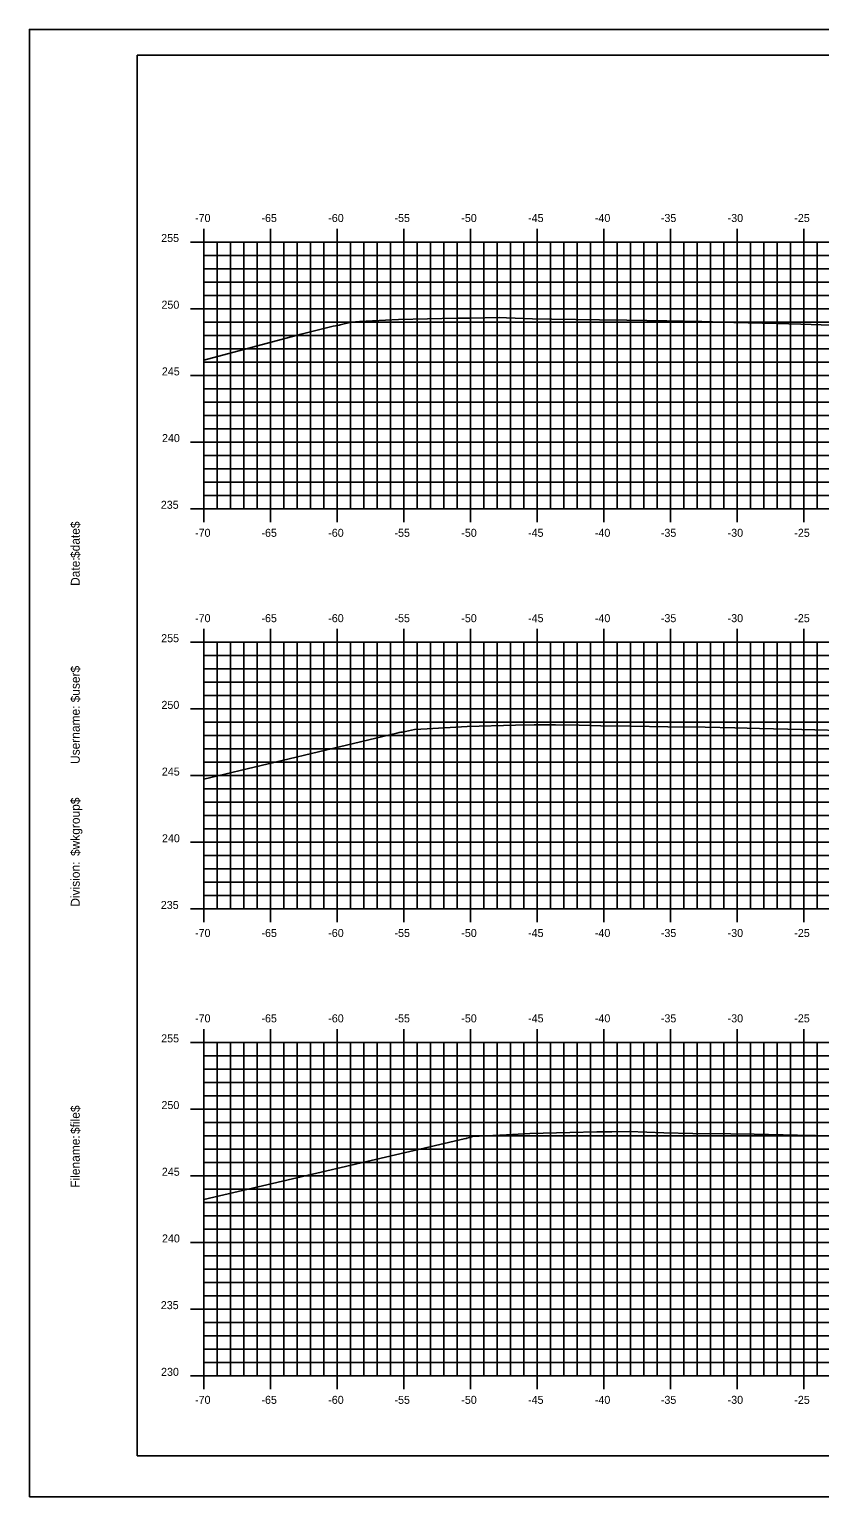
# Model space of a CAD drawing. Extents: x 1170543 to 1177585, y 609599 to 610623.
# Drawn here: x 1171947.6 to 1172006.9, y 609598.8 to 609708.8 of the extents above; entities that cross this region are included whole.
import ezdxf

# ---------------------------------------------------------------- set-up
doc = ezdxf.new("R2010")
doc.units = 0
for name, color, linetype in [('BORDER', 7, 'Continuous'), ('H_V ANNOTATION', 7, 'Continuous'), ('MAJOR', 7, 'Continuous'), ('MINOR', 7, 'Continuous'), ('PLOT BOUNDARY', 7, 'Continuous'), ('S_Roadway_Centerline', 7, 'Continuous')]:
    doc.layers.add(name, color=color, linetype=linetype)

msp = doc.modelspace()

# ---------------------------------------------------------------- linework, layer by layer
at = {"layer": 'BORDER'}
for p, q in [((1172115.72, 609706.87), (1171955.72, 609706.87)), ((1171955.72, 609706.87), (1171955.72, 609601.87)), ((1171955.72, 609601.87), (1172115.72, 609601.87))]:
    msp.add_line(p, q, dxfattribs=at)
at = {"layer": 'MAJOR'}
for p, q in [((1171960.72, 609693.87), (1171960.72, 609692.87)), ((1171965.72, 609693.87), (1171965.72, 609692.87)), ((1171970.72, 609693.87), (1171970.72, 609692.87)), ((1171975.72, 609693.87), (1171975.72, 609692.87)), ((1171980.72, 609693.87), (1171980.72, 609692.87)), ((1171985.72, 609693.87), (1171985.72, 609692.87)), ((1171990.72, 609693.87), (1171990.72, 609692.87)), ((1171995.72, 609693.87), (1171995.72, 609692.87)), ((1172000.72, 609693.87), (1172000.72, 609692.87)), ((1172005.72, 609693.87), (1172005.72, 609692.87)), ((1171959.72, 609692.87), (1171960.72, 609692.87)), ((1171960.72, 609692.87), (1172100.72, 609692.87)), ((1171960.72, 609672.87), (1171960.72, 609692.87)), ((1171960.72, 609672.87), (1171960.72, 609692.87)), ((1171960.72, 609692.87), (1172100.72, 609692.87)), ((1171965.72, 609672.87), (1171965.72, 609692.87)), ((1171970.72, 609672.87), (1171970.72, 609692.87)), ((1171975.72, 609672.87), (1171975.72, 609692.87)), ((1171980.72, 609672.87), (1171980.72, 609692.87)), ((1171985.72, 609672.87), (1171985.72, 609692.87)), ((1171990.72, 609672.87), (1171990.72, 609692.87)), ((1171995.72, 609672.87), (1171995.72, 609692.87)), ((1172000.72, 609672.87), (1172000.72, 609692.87)), ((1172005.72, 609672.87), (1172005.72, 609692.87)), ((1171959.72, 609687.87), (1171960.72, 609687.87)), ((1171960.72, 609687.87), (1172100.72, 609687.87)), ((1171959.72, 609682.87), (1171960.72, 609682.87)), ((1171960.72, 609682.87), (1172100.72, 609682.87)), ((1171959.72, 609677.87), (1171960.72, 609677.87)), ((1171960.72, 609677.87), (1172100.72, 609677.87)), ((1171959.72, 609672.87), (1171960.72, 609672.87)), ((1171960.72, 609672.87), (1172100.72, 609672.87)), ((1171960.72, 609672.87), (1172100.72, 609672.87)), ((1171960.72, 609671.87), (1171960.72, 609672.87)), ((1171965.72, 609671.87), (1171965.72, 609672.87)), ((1171970.72, 609671.87), (1171970.72, 609672.87)), ((1171975.72, 609671.87), (1171975.72, 609672.87)), ((1171980.72, 609671.87), (1171980.72, 609672.87)), ((1171985.72, 609671.87), (1171985.72, 609672.87)), ((1171990.72, 609671.87), (1171990.72, 609672.87)), ((1171995.72, 609671.87), (1171995.72, 609672.87)), ((1172000.72, 609671.87), (1172000.72, 609672.87)), ((1172005.72, 609671.87), (1172005.72, 609672.87)), ((1171960.72, 609663.87), (1171960.72, 609662.87)), ((1171965.72, 609663.87), (1171965.72, 609662.87)), ((1171970.72, 609663.87), (1171970.72, 609662.87)), ((1171975.72, 609663.87), (1171975.72, 609662.87)), ((1171980.72, 609663.87), (1171980.72, 609662.87)), ((1171985.72, 609663.87), (1171985.72, 609662.87)), ((1171990.72, 609663.87), (1171990.72, 609662.87)), ((1171995.72, 609663.87), (1171995.72, 609662.87)), ((1172000.72, 609663.87), (1172000.72, 609662.87)), ((1172005.72, 609663.87), (1172005.72, 609662.87)), ((1171959.72, 609662.87), (1171960.72, 609662.87)), ((1171960.72, 609662.87), (1172100.72, 609662.87)), ((1171960.72, 609642.87), (1171960.72, 609662.87)), ((1171960.72, 609642.87), (1171960.72, 609662.87)), ((1171960.72, 609662.87), (1172100.72, 609662.87)), ((1171965.72, 609642.87), (1171965.72, 609662.87)), ((1171970.72, 609642.87), (1171970.72, 609662.87)), ((1171975.72, 609642.87), (1171975.72, 609662.87)), ((1171980.72, 609642.87), (1171980.72, 609662.87)), ((1171985.72, 609642.87), (1171985.72, 609662.87)), ((1171990.72, 609642.87), (1171990.72, 609662.87)), ((1171995.72, 609642.87), (1171995.72, 609662.87)), ((1172000.72, 609642.87), (1172000.72, 609662.87)), ((1172005.72, 609642.87), (1172005.72, 609662.87)), ((1171959.72, 609657.87), (1171960.72, 609657.87)), ((1171960.72, 609657.87), (1172100.72, 609657.87)), ((1171959.72, 609652.87), (1171960.72, 609652.87)), ((1171960.72, 609652.87), (1172100.72, 609652.87)), ((1171959.72, 609647.87), (1171960.72, 609647.87)), ((1171960.72, 609647.87), (1172100.72, 609647.87)), ((1171959.72, 609642.87), (1171960.72, 609642.87)), ((1171960.72, 609642.87), (1172100.72, 609642.87)), ((1171960.72, 609642.87), (1172100.72, 609642.87)), ((1171960.72, 609641.87), (1171960.72, 609642.87)), ((1171965.72, 609641.87), (1171965.72, 609642.87)), ((1171970.72, 609641.87), (1171970.72, 609642.87)), ((1171975.72, 609641.87), (1171975.72, 609642.87)), ((1171980.72, 609641.87), (1171980.72, 609642.87)), ((1171985.72, 609641.87), (1171985.72, 609642.87)), ((1171990.72, 609641.87), (1171990.72, 609642.87)), ((1171995.72, 609641.87), (1171995.72, 609642.87)), ((1172000.72, 609641.87), (1172000.72, 609642.87)), ((1172005.72, 609641.87), (1172005.72, 609642.87)), ((1171960.72, 609633.87), (1171960.72, 609632.87)), ((1171965.72, 609633.87), (1171965.72, 609632.87)), ((1171970.72, 609633.87), (1171970.72, 609632.87)), ((1171975.72, 609633.87), (1171975.72, 609632.87)), ((1171980.72, 609633.87), (1171980.72, 609632.87)), ((1171985.72, 609633.87), (1171985.72, 609632.87)), ((1171990.72, 609633.87), (1171990.72, 609632.87)), ((1171995.72, 609633.87), (1171995.72, 609632.87)), ((1172000.72, 609633.87), (1172000.72, 609632.87)), ((1172005.72, 609633.87), (1172005.72, 609632.87)), ((1171959.72, 609632.87), (1171960.72, 609632.87)), ((1171960.72, 609632.87), (1172100.72, 609632.87)), ((1171960.72, 609607.87), (1171960.72, 609632.87)), ((1171960.72, 609607.87), (1171960.72, 609632.87)), ((1171960.72, 609632.87), (1172100.72, 609632.87)), ((1171965.72, 609607.87), (1171965.72, 609632.87)), ((1171970.72, 609607.87), (1171970.72, 609632.87)), ((1171975.72, 609607.87), (1171975.72, 609632.87)), ((1171980.72, 609607.87), (1171980.72, 609632.87)), ((1171985.72, 609607.87), (1171985.72, 609632.87)), ((1171990.72, 609607.87), (1171990.72, 609632.87)), ((1171995.72, 609607.87), (1171995.72, 609632.87)), ((1172000.72, 609607.87), (1172000.72, 609632.87)), ((1172005.72, 609607.87), (1172005.72, 609632.87)), ((1171959.72, 609627.87), (1171960.72, 609627.87)), ((1171960.72, 609627.87), (1172100.72, 609627.87)), ((1171959.72, 609622.87), (1171960.72, 609622.87)), ((1171960.72, 609622.87), (1172100.72, 609622.87)), ((1171959.72, 609617.87), (1171960.72, 609617.87)), ((1171960.72, 609617.87), (1172100.72, 609617.87)), ((1171959.72, 609612.87), (1171960.72, 609612.87)), ((1171960.72, 609612.87), (1172100.72, 609612.87)), ((1171959.72, 609607.87), (1171960.72, 609607.87)), ((1171960.72, 609607.87), (1172100.72, 609607.87)), ((1171960.72, 609607.87), (1172100.72, 609607.87)), ((1171960.72, 609606.87), (1171960.72, 609607.87)), ((1171965.72, 609606.87), (1171965.72, 609607.87)), ((1171970.72, 609606.87), (1171970.72, 609607.87)), ((1171975.72, 609606.87), (1171975.72, 609607.87)), ((1171980.72, 609606.87), (1171980.72, 609607.87)), ((1171985.72, 609606.87), (1171985.72, 609607.87)), ((1171990.72, 609606.87), (1171990.72, 609607.87)), ((1171995.72, 609606.87), (1171995.72, 609607.87)), ((1172000.72, 609606.87), (1172000.72, 609607.87)), ((1172005.72, 609606.87), (1172005.72, 609607.87))]:
    msp.add_line(p, q, dxfattribs=at)
at = {"layer": 'MINOR'}
for p, q in [((1171961.72, 609672.87), (1171961.72, 609692.87)), ((1171962.72, 609672.87), (1171962.72, 609692.87)), ((1171963.72, 609672.87), (1171963.72, 609692.87)), ((1171964.72, 609672.87), (1171964.72, 609692.87)), ((1171966.72, 609672.87), (1171966.72, 609692.87)), ((1171967.72, 609672.87), (1171967.72, 609692.87)), ((1171968.72, 609672.87), (1171968.72, 609692.87)), ((1171969.72, 609672.87), (1171969.72, 609692.87)), ((1171971.72, 609672.87), (1171971.72, 609692.87)), ((1171972.72, 609672.87), (1171972.72, 609692.87)), ((1171973.72, 609672.87), (1171973.72, 609692.87)), ((1171974.72, 609672.87), (1171974.72, 609692.87)), ((1171976.72, 609672.87), (1171976.72, 609692.87)), ((1171977.72, 609672.87), (1171977.72, 609692.87)), ((1171978.72, 609672.87), (1171978.72, 609692.87)), ((1171979.72, 609672.87), (1171979.72, 609692.87)), ((1171981.72, 609672.87), (1171981.72, 609692.87)), ((1171982.72, 609672.87), (1171982.72, 609692.87)), ((1171983.72, 609672.87), (1171983.72, 609692.87)), ((1171984.72, 609672.87), (1171984.72, 609692.87)), ((1171986.72, 609672.87), (1171986.72, 609692.87)), ((1171987.72, 609672.87), (1171987.72, 609692.87)), ((1171988.72, 609672.87), (1171988.72, 609692.87)), ((1171989.72, 609672.87), (1171989.72, 609692.87)), ((1171991.72, 609672.87), (1171991.72, 609692.87)), ((1171992.72, 609672.87), (1171992.72, 609692.87)), ((1171993.72, 609672.87), (1171993.72, 609692.87)), ((1171994.72, 609672.87), (1171994.72, 609692.87)), ((1171996.72, 609672.87), (1171996.72, 609692.87)), ((1171997.72, 609672.87), (1171997.72, 609692.87)), ((1171998.72, 609672.87), (1171998.72, 609692.87)), ((1171999.72, 609672.87), (1171999.72, 609692.87)), ((1172001.72, 609672.87), (1172001.72, 609692.87)), ((1172002.72, 609672.87), (1172002.72, 609692.87)), ((1172003.72, 609672.87), (1172003.72, 609692.87)), ((1172004.72, 609672.87), (1172004.72, 609692.87)), ((1172006.72, 609672.87), (1172006.72, 609692.87)), ((1171960.72, 609691.87), (1172100.72, 609691.87)), ((1171960.72, 609691.87), (1171961.72, 609691.87)), ((1171960.72, 609690.87), (1172100.72, 609690.87)), ((1171960.72, 609690.87), (1171961.72, 609690.87)), ((1171960.72, 609689.87), (1172100.72, 609689.87)), ((1171960.72, 609689.87), (1171961.72, 609689.87)), ((1171960.72, 609688.87), (1172100.72, 609688.87)), ((1171960.72, 609688.87), (1171961.72, 609688.87)), ((1171960.72, 609686.87), (1172100.72, 609686.87)), ((1171960.72, 609686.87), (1171961.72, 609686.87)), ((1171960.72, 609685.87), (1172100.72, 609685.87)), ((1171960.72, 609685.87), (1171961.72, 609685.87)), ((1171960.72, 609684.87), (1172100.72, 609684.87)), ((1171960.72, 609684.87), (1171961.72, 609684.87)), ((1171960.72, 609683.87), (1172100.72, 609683.87)), ((1171960.72, 609683.87), (1171961.72, 609683.87)), ((1171960.72, 609681.87), (1172100.72, 609681.87)), ((1171960.72, 609681.87), (1171961.72, 609681.87)), ((1171960.72, 609680.87), (1172100.72, 609680.87)), ((1171960.72, 609680.87), (1171961.72, 609680.87)), ((1171960.72, 609679.87), (1172100.72, 609679.87)), ((1171960.72, 609679.87), (1171961.72, 609679.87)), ((1171960.72, 609678.87), (1172100.72, 609678.87)), ((1171960.72, 609678.87), (1171961.72, 609678.87)), ((1171960.72, 609676.87), (1172100.72, 609676.87)), ((1171960.72, 609676.87), (1171961.72, 609676.87)), ((1171960.72, 609675.87), (1172100.72, 609675.87)), ((1171960.72, 609675.87), (1171961.72, 609675.87)), ((1171960.72, 609674.87), (1172100.72, 609674.87)), ((1171960.72, 609674.87), (1171961.72, 609674.87)), ((1171960.72, 609673.87), (1172100.72, 609673.87)), ((1171960.72, 609673.87), (1171961.72, 609673.87)), ((1171960.72, 609661.87), (1172100.72, 609661.87)), ((1171960.72, 609661.87), (1171961.72, 609661.87)), ((1171961.72, 609642.87), (1171961.72, 609662.87)), ((1171962.72, 609642.87), (1171962.72, 609662.87)), ((1171963.72, 609642.87), (1171963.72, 609662.87)), ((1171964.72, 609642.87), (1171964.72, 609662.87)), ((1171966.72, 609642.87), (1171966.72, 609662.87)), ((1171967.72, 609642.87), (1171967.72, 609662.87)), ((1171968.72, 609642.87), (1171968.72, 609662.87)), ((1171969.72, 609642.87), (1171969.72, 609662.87)), ((1171971.72, 609642.87), (1171971.72, 609662.87)), ((1171972.72, 609642.87), (1171972.72, 609662.87)), ((1171973.72, 609642.87), (1171973.72, 609662.87)), ((1171974.72, 609642.87), (1171974.72, 609662.87)), ((1171976.72, 609642.87), (1171976.72, 609662.87)), ((1171977.72, 609642.87), (1171977.72, 609662.87)), ((1171978.72, 609642.87), (1171978.72, 609662.87)), ((1171979.72, 609642.87), (1171979.72, 609662.87)), ((1171981.72, 609642.87), (1171981.72, 609662.87)), ((1171982.72, 609642.87), (1171982.72, 609662.87)), ((1171983.72, 609642.87), (1171983.72, 609662.87)), ((1171984.72, 609642.87), (1171984.72, 609662.87)), ((1171986.72, 609642.87), (1171986.72, 609662.87)), ((1171987.72, 609642.87), (1171987.72, 609662.87)), ((1171988.72, 609642.87), (1171988.72, 609662.87)), ((1171989.72, 609642.87), (1171989.72, 609662.87)), ((1171991.72, 609642.87), (1171991.72, 609662.87)), ((1171992.72, 609642.87), (1171992.72, 609662.87)), ((1171993.72, 609642.87), (1171993.72, 609662.87)), ((1171994.72, 609642.87), (1171994.72, 609662.87)), ((1171996.72, 609642.87), (1171996.72, 609662.87)), ((1171997.72, 609642.87), (1171997.72, 609662.87)), ((1171998.72, 609642.87), (1171998.72, 609662.87)), ((1171999.72, 609642.87), (1171999.72, 609662.87)), ((1172001.72, 609642.87), (1172001.72, 609662.87)), ((1172002.72, 609642.87), (1172002.72, 609662.87)), ((1172003.72, 609642.87), (1172003.72, 609662.87)), ((1172004.72, 609642.87), (1172004.72, 609662.87)), ((1172006.72, 609642.87), (1172006.72, 609662.87)), ((1171960.72, 609660.87), (1172100.72, 609660.87)), ((1171960.72, 609660.87), (1171961.72, 609660.87)), ((1171960.72, 609659.87), (1172100.72, 609659.87)), ((1171960.72, 609659.87), (1171961.72, 609659.87)), ((1171960.72, 609658.87), (1172100.72, 609658.87)), ((1171960.72, 609658.87), (1171961.72, 609658.87)), ((1171960.72, 609656.87), (1172100.72, 609656.87)), ((1171960.72, 609656.87), (1171961.72, 609656.87)), ((1171960.72, 609655.87), (1172100.72, 609655.87)), ((1171960.72, 609655.87), (1171961.72, 609655.87)), ((1171960.72, 609654.87), (1172100.72, 609654.87)), ((1171960.72, 609654.87), (1171961.72, 609654.87)), ((1171960.72, 609653.87), (1172100.72, 609653.87)), ((1171960.72, 609653.87), (1171961.72, 609653.87)), ((1171960.72, 609651.87), (1172100.72, 609651.87)), ((1171960.72, 609651.87), (1171961.72, 609651.87)), ((1171960.72, 609650.87), (1172100.72, 609650.87)), ((1171960.72, 609650.87), (1171961.72, 609650.87)), ((1171960.72, 609649.87), (1172100.72, 609649.87)), ((1171960.72, 609649.87), (1171961.72, 609649.87)), ((1171960.72, 609648.87), (1172100.72, 609648.87)), ((1171960.72, 609648.87), (1171961.72, 609648.87)), ((1171960.72, 609646.87), (1172100.72, 609646.87)), ((1171960.72, 609646.87), (1171961.72, 609646.87)), ((1171960.72, 609645.87), (1172100.72, 609645.87)), ((1171960.72, 609645.87), (1171961.72, 609645.87)), ((1171960.72, 609644.87), (1172100.72, 609644.87)), ((1171960.72, 609644.87), (1171961.72, 609644.87)), ((1171960.72, 609643.87), (1172100.72, 609643.87)), ((1171960.72, 609643.87), (1171961.72, 609643.87)), ((1171961.72, 609607.87), (1171961.72, 609632.87)), ((1171962.72, 609607.87), (1171962.72, 609632.87)), ((1171963.72, 609607.87), (1171963.72, 609632.87)), ((1171964.72, 609607.87), (1171964.72, 609632.87)), ((1171966.72, 609607.87), (1171966.72, 609632.87)), ((1171967.72, 609607.87), (1171967.72, 609632.87)), ((1171968.72, 609607.87), (1171968.72, 609632.87)), ((1171969.72, 609607.87), (1171969.72, 609632.87)), ((1171971.72, 609607.87), (1171971.72, 609632.87)), ((1171972.72, 609607.87), (1171972.72, 609632.87)), ((1171973.72, 609607.87), (1171973.72, 609632.87)), ((1171974.72, 609607.87), (1171974.72, 609632.87)), ((1171976.72, 609607.87), (1171976.72, 609632.87)), ((1171977.72, 609607.87), (1171977.72, 609632.87)), ((1171978.72, 609607.87), (1171978.72, 609632.87)), ((1171979.72, 609607.87), (1171979.72, 609632.87)), ((1171981.72, 609607.87), (1171981.72, 609632.87)), ((1171982.72, 609607.87), (1171982.72, 609632.87)), ((1171983.72, 609607.87), (1171983.72, 609632.87)), ((1171984.72, 609607.87), (1171984.72, 609632.87)), ((1171986.72, 609607.87), (1171986.72, 609632.87)), ((1171987.72, 609607.87), (1171987.72, 609632.87)), ((1171988.72, 609607.87), (1171988.72, 609632.87)), ((1171989.72, 609607.87), (1171989.72, 609632.87)), ((1171991.72, 609607.87), (1171991.72, 609632.87)), ((1171992.72, 609607.87), (1171992.72, 609632.87)), ((1171993.72, 609607.87), (1171993.72, 609632.87)), ((1171994.72, 609607.87), (1171994.72, 609632.87)), ((1171996.72, 609607.87), (1171996.72, 609632.87)), ((1171997.72, 609607.87), (1171997.72, 609632.87)), ((1171998.72, 609607.87), (1171998.72, 609632.87)), ((1171999.72, 609607.87), (1171999.72, 609632.87)), ((1172001.72, 609607.87), (1172001.72, 609632.87)), ((1172002.72, 609607.87), (1172002.72, 609632.87)), ((1172003.72, 609607.87), (1172003.72, 609632.87)), ((1172004.72, 609607.87), (1172004.72, 609632.87)), ((1172006.72, 609607.87), (1172006.72, 609632.87)), ((1171960.72, 609631.87), (1172100.72, 609631.87)), ((1171960.72, 609631.87), (1171961.72, 609631.87)), ((1171960.72, 609630.87), (1172100.72, 609630.87)), ((1171960.72, 609630.87), (1171961.72, 609630.87)), ((1171960.72, 609629.87), (1172100.72, 609629.87)), ((1171960.72, 609629.87), (1171961.72, 609629.87)), ((1171960.72, 609628.87), (1172100.72, 609628.87)), ((1171960.72, 609628.87), (1171961.72, 609628.87)), ((1171960.72, 609626.87), (1172100.72, 609626.87)), ((1171960.72, 609626.87), (1171961.72, 609626.87)), ((1171960.72, 609625.87), (1172100.72, 609625.87)), ((1171960.72, 609625.87), (1171961.72, 609625.87)), ((1171960.72, 609624.87), (1172100.72, 609624.87)), ((1171960.72, 609624.87), (1171961.72, 609624.87)), ((1171960.72, 609623.87), (1172100.72, 609623.87)), ((1171960.72, 609623.87), (1171961.72, 609623.87)), ((1171960.72, 609621.87), (1172100.72, 609621.87)), ((1171960.72, 609621.87), (1171961.72, 609621.87)), ((1171960.72, 609620.87), (1172100.72, 609620.87)), ((1171960.72, 609620.87), (1171961.72, 609620.87)), ((1171960.72, 609619.87), (1172100.72, 609619.87)), ((1171960.72, 609619.87), (1171961.72, 609619.87)), ((1171960.72, 609618.87), (1172100.72, 609618.87)), ((1171960.72, 609618.87), (1171961.72, 609618.87)), ((1171960.72, 609616.87), (1172100.72, 609616.87)), ((1171960.72, 609616.87), (1171961.72, 609616.87)), ((1171960.72, 609615.87), (1172100.72, 609615.87)), ((1171960.72, 609615.87), (1171961.72, 609615.87)), ((1171960.72, 609614.87), (1172100.72, 609614.87)), ((1171960.72, 609614.87), (1171961.72, 609614.87)), ((1171960.72, 609613.87), (1172100.72, 609613.87)), ((1171960.72, 609613.87), (1171961.72, 609613.87)), ((1171960.72, 609611.87), (1172100.72, 609611.87)), ((1171960.72, 609611.87), (1171961.72, 609611.87)), ((1171960.72, 609610.87), (1172100.72, 609610.87)), ((1171960.72, 609610.87), (1171961.72, 609610.87)), ((1171960.72, 609609.87), (1172100.72, 609609.87)), ((1171960.72, 609609.87), (1171961.72, 609609.87)), ((1171960.72, 609608.87), (1172100.72, 609608.87)), ((1171960.72, 609608.87), (1171961.72, 609608.87))]:
    msp.add_line(p, q, dxfattribs=at)
at = {"layer": 'PLOT BOUNDARY'}
msp.add_lwpolyline([(1171947.63, 609598.81), (1172117.63, 609598.81), (1172117.63, 609708.81), (1171947.63, 609708.81)], close=True, dxfattribs=at)
at = {"layer": 'S_Roadway_Centerline'}
for points in [[(1171960.72, 609684.01), (1171968.01, 609685.97), (1171970.42, 609686.55), (1171970.76, 609686.62), (1171970.87, 609686.64), (1171970.95, 609686.67), (1171971.77, 609686.87), (1171972.39, 609686.9), (1171975.33, 609687.05), (1171979.68, 609687.15), (1171980.36, 609687.17), (1171980.75, 609687.17), (1171982.88, 609687.2), (1171983.42, 609687.18), (1171985.38, 609687.11), (1171986.82, 609687.09), (1171990.41, 609687.04), (1171992.44, 609687.01), (1171995.44, 609686.96), (1171998.07, 609686.9), (1172000.47, 609686.84), (1172003.69, 609686.77), (1172005.5, 609686.72), (1172009.32, 609686.58)], [(1171960.72, 609652.6), (1171975.2, 609656.05), (1171975.37, 609656.1), (1171975.52, 609656.13), (1171975.62, 609656.13), (1171976.51, 609656.32), (1171977.48, 609656.38), (1171980.46, 609656.56), (1171984.09, 609656.64), (1171985.49, 609656.67), (1171987.09, 609656.68), (1171988.87, 609656.66), (1171990.51, 609656.6), (1171992.75, 609656.57), (1171995.53, 609656.53), (1171998.32, 609656.49), (1172000.56, 609656.46), (1172002.4, 609656.41), (1172005.58, 609656.33), (1172009.45, 609656.23)], [(1171960.72, 609621.08), (1171980.24, 609625.65), (1171980.39, 609625.67), (1171980.45, 609625.69), (1171980.65, 609625.74), (1171980.87, 609625.81), (1171983.42, 609625.94), (1171985.18, 609626.05), (1171988.17, 609626.12), (1171990.2, 609626.17), (1171991.32, 609626.17), (1171992.63, 609626.18), (1171993.94, 609626.13), (1171995.22, 609626.09), (1171997.39, 609626.05), (1172000.24, 609626.01), (1172001.99, 609625.98), (1172005.26, 609625.92), (1172006.6, 609625.88), (1172010.28, 609625.79)]]:
    msp.add_lwpolyline(points, dxfattribs=at)

# ---------------------------------------------------------------- texts
at = {"layer": 'BORDER'}
for s, p in [('$date$', (1171951.41, 609669.18)), ('Date:', (1171951.41, 609667.09)), ('$user$', (1171951.41, 609658.36)), ('Username:', (1171951.41, 609653.74)), ('$wkgroup$', (1171951.41, 609646.84)), ('Division:', (1171951.41, 609643.04)), ('$file$', (1171951.41, 609626)), ('Filename:', (1171951.41, 609621.97))]:
    msp.add_text(s, height=0.67, rotation=90, dxfattribs=at).set_placement(p)
at = {"layer": 'H_V ANNOTATION'}
for s, p in [('-70', (1171960.06, 609694.37)), ('-65', (1171965.04, 609694.37)), ('-60', (1171970.05, 609694.37)), ('-55', (1171975.02, 609694.37)), ('-50', (1171980.03, 609694.37)), ('-45', (1171985.04, 609694.37)), ('-40', (1171990.05, 609694.37)), ('-35', (1171995, 609694.37)), ('-30', (1172000.01, 609694.37)), ('-25', (1172005.01, 609694.37)), ('255', (1171957.52, 609692.87)), ('250', (1171957.54, 609687.87)), ('245', (1171957.57, 609682.87)), ('240', (1171957.58, 609677.87)), ('235', (1171957.49, 609672.87)), ('-70', (1171960.06, 609670.77)), ('-65', (1171965.04, 609670.77)), ('-60', (1171970.05, 609670.77)), ('-55', (1171975.02, 609670.77)), ('-50', (1171980.03, 609670.77)), ('-45', (1171985.04, 609670.77)), ('-40', (1171990.05, 609670.77)), ('-35', (1171995, 609670.77)), ('-30', (1172000.01, 609670.77)), ('-25', (1172005.01, 609670.77)), ('-70', (1171960.06, 609664.37)), ('-65', (1171965.04, 609664.37)), ('-60', (1171970.05, 609664.37)), ('-55', (1171975.02, 609664.37)), ('-50', (1171980.03, 609664.37)), ('-45', (1171985.04, 609664.37)), ('-40', (1171990.05, 609664.37)), ('-35', (1171995, 609664.37)), ('-30', (1172000.01, 609664.37)), ('-25', (1172005.01, 609664.37)), ('255', (1171957.52, 609662.87)), ('250', (1171957.54, 609657.87)), ('245', (1171957.57, 609652.87)), ('240', (1171957.58, 609647.87)), ('235', (1171957.49, 609642.87)), ('-70', (1171960.06, 609640.77)), ('-65', (1171965.04, 609640.77)), ('-60', (1171970.05, 609640.77)), ('-55', (1171975.02, 609640.77)), ('-50', (1171980.03, 609640.77)), ('-45', (1171985.04, 609640.77)), ('-40', (1171990.05, 609640.77)), ('-35', (1171995, 609640.77)), ('-30', (1172000.01, 609640.77)), ('-25', (1172005.01, 609640.77)), ('-70', (1171960.06, 609634.37)), ('-65', (1171965.04, 609634.37)), ('-60', (1171970.05, 609634.37)), ('-55', (1171975.02, 609634.37)), ('-50', (1171980.03, 609634.37)), ('-45', (1171985.04, 609634.37)), ('-40', (1171990.05, 609634.37)), ('-35', (1171995, 609634.37)), ('-30', (1172000.01, 609634.37)), ('-25', (1172005.01, 609634.37)), ('255', (1171957.52, 609632.87)), ('250', (1171957.54, 609627.87)), ('245', (1171957.57, 609622.87)), ('240', (1171957.58, 609617.87)), ('235', (1171957.49, 609612.87)), ('230', (1171957.51, 609607.87)), ('-70', (1171960.06, 609605.77)), ('-65', (1171965.04, 609605.77)), ('-60', (1171970.05, 609605.77)), ('-55', (1171975.02, 609605.77)), ('-50', (1171980.03, 609605.77)), ('-45', (1171985.04, 609605.77)), ('-40', (1171990.05, 609605.77)), ('-35', (1171995, 609605.77)), ('-30', (1172000.01, 609605.77)), ('-25', (1172005.01, 609605.77))]:
    msp.add_text(s, height=0.6, dxfattribs=at).set_placement(p)

doc.saveas('drawing.dxf')
